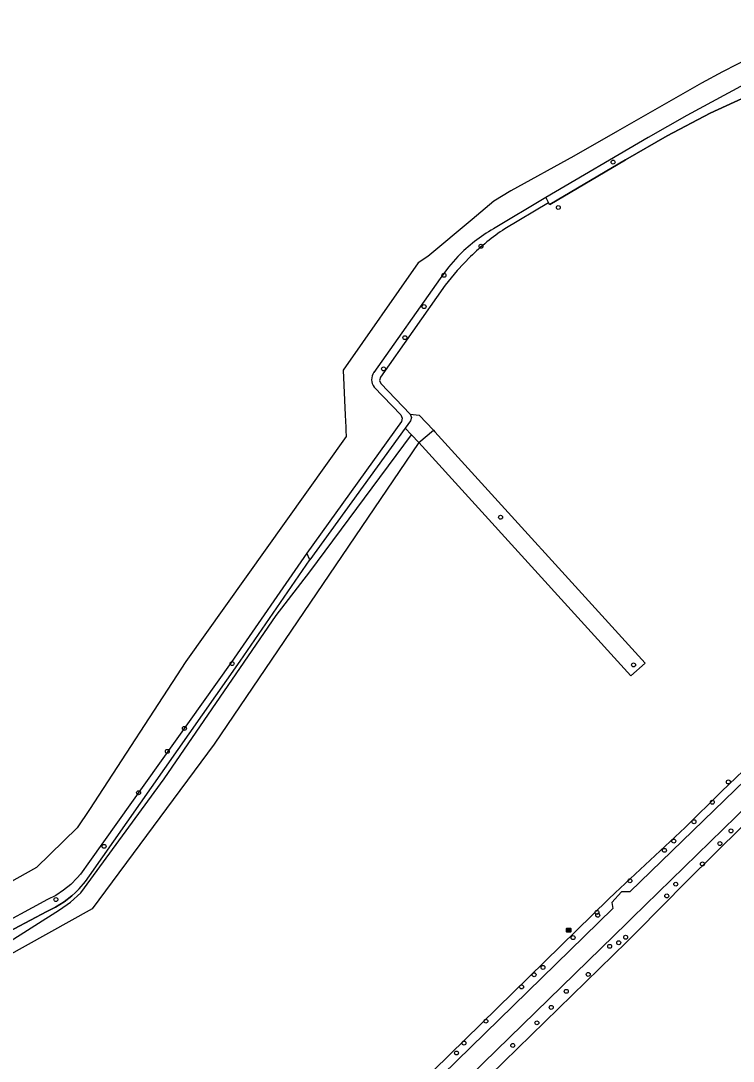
# Model space of a CAD drawing. Extents: x 160203 to 161526, y 379529 to 381797.
# Drawn here: x 160483 to 160660, y 380300 to 380558.6 of the extents above; entities that cross this region are included whole.
import ezdxf

# ---------------------------------------------------------------- set-up
doc = ezdxf.new("R2010")
doc.units = 0
for name, color, linetype in [('IMGEO_Boom', 7, 'Continuous'), ('IMGEO_Grasland_agrarisch', 7, 'Continuous'), ('IMGEO_Hek', 7, 'Continuous'), ('IMGEO_Houtwal', 7, 'Continuous'), ('IMGEO_Loofbos', 7, 'Continuous'), ('IMGEO_Rijbaan_lokaal_open', 7, 'Continuous'), ('IMGEO_Rioolput', 7, 'Continuous'), ('IMGEO_Voetpad_onverhard', 7, 'Continuous'), ('IMGEO_Waterloop', 7, 'Continuous')]:
    doc.layers.add(name, color=color, linetype=linetype)

msp = doc.modelspace()

# ---------------------------------------------------------------- linework, layer by layer
at = {"layer": 'IMGEO_Boom'}
for centre in [(160630.14, 380523.48), (160616.53, 380512.21), (160597.32, 380502.57), (160588.11, 380495.36), (160583.17, 380487.57), (160578.41, 380479.85), (160573.11, 380472.08), (160602.19, 380435.21), (160535.48, 380398.85), (160635.22, 380398.51), (160523.62, 380382.74), (160519.38, 380377.03), (160658.78, 380369.42), (160512.22, 380366.74), (160654.8, 380364.38), (160650.25, 380359.54), (160659.44, 380357.26), (160503.66, 380353.42), (160645.22, 380354.72), (160656.67, 380354.11), (160642.9, 380352.43), (160652.35, 380349.04), (160634.32, 380344.85), (160645.71, 380344.01), (160643.47, 380341.09), (160491.69, 380340.19), (160626.14, 380336.98), (160626.34, 380336.29), (160620.2, 380330.73), (160633.26, 380330.82), (160629.29, 380328.57), (160631.54, 380329.45), (160612.73, 380323.32), (160610.52, 380321.5), (160623.96, 380321.58), (160607.4, 380318.47), (160618.51, 380317.37), (160614.77, 380313.39), (160598.53, 380309.96), (160611.2, 380309.55), (160593.1, 380304.52), (160591.23, 380302.05), (160605.22, 380303.92)]:
    msp.add_circle(centre, 0.489, dxfattribs=at)
at = {"layer": 'IMGEO_Grasland_agrarisch'}
msp.add_lwpolyline([(160488.28, 380202.97), (160500, 380213.96), (160536.75, 380250), (160569.66, 380282.2), (160629.02, 380340.26), (160630.62, 380341.83), (160648.01, 380358.08), (160657.08, 380367.01), (160675.12, 380384.28), (160690.5, 380399.79), (160703.76, 380412.84), (160702.84, 380413.86), (160743.68, 380453.92), (160786.3, 380496.09)], dxfattribs=at)
at = {"layer": 'IMGEO_Hek'}
for points in [[(160614.45, 380512.94), (160633.24, 380524.09), (160643.57, 380530.02), (160654.23, 380535.66), (160669.06, 380542.46), (160675.38, 380544.83), (160681.64, 380547.37), (160683.13, 380547.88), (160684.56, 380548.54), (160685.91, 380549.35), (160687.17, 380550.3), (160688.32, 380551.37), (160689.27, 380552.45), (160691.35, 380555.76), (160692.79, 380558.61)], [(160680.19, 380557.61), (160675.05, 380554.68), (160660.89, 380547.76), (160657.31, 380545.89)], [(160657.31, 380545.89), (160652.07, 380543.15), (160631.22, 380531.17), (160620.39, 380524.99), (160604.71, 380516.35), (160600.48, 380513.81), (160595.12, 380509.26), (160584.11, 380500), (160581.72, 380498.47)], [(160614.45, 380512.94), (160614.1, 380513.34)], [(160581.72, 380498.47), (160563.09, 380471.78), (160563.56, 380460.57), (160563.69, 380457.57), (160563.72, 380456.74), (160563.78, 380455.27), (160523.94, 380399.35), (160500, 380362.61), (160496.99, 380357.99), (160486.88, 380348.12), (160475.7, 380341.91), (160473.45, 380340.67), (160415.86, 380308.73)], [(160634.58, 380395.8), (160581.84, 380453.78), (160585.5, 380456.86), (160585.88, 380456.45), (160638.13, 380398.91), (160634.58, 380395.8)], [(160496.55, 380341.98), (160497.44, 380342.83), (160499.03, 380344.7), (160500.01, 380346.09), (160537.45, 380399.47), (160554.8, 380424.63)], [(160496.55, 380341.98), (160495.66, 380341.13), (160493.71, 380339.62), (160491.62, 380338.33), (160489.4, 380337.26), (160404.11, 380291.99), (160374.48, 380275.96), (160374.04, 380275.69), (160373.6, 380275.2), (160373.33, 380274.6), (160373.26, 380274.17), (160373.28, 380273.73), (160373.48, 380273.1), (160373.86, 380272.57), (160374.2, 380272.29), (160381.63, 380264.51), (160390.51, 380256.28), (160396.93, 380250), (160402.38, 380244.66), (160420.34, 380226.4), (160466.92, 380179.55)]]:
    msp.add_lwpolyline(points, dxfattribs=at)
at = {"layer": 'IMGEO_Houtwal'}
msp.add_lwpolyline([(160579.69, 380460.8), (160581.98, 380460.61), (160585.5, 380456.86), (160585.88, 380456.45), (160638.13, 380398.91), (160634.58, 380395.8), (160581.84, 380453.78)], dxfattribs=at)
at = {"layer": 'IMGEO_Loofbos'}
for points in [[(160580.02, 380455.7), (160578.47, 380457.36)], [(160375.76, 380270.66), (160376.03, 380273.86), (160398.69, 380286.02), (160435.59, 380303.51), (160452.48, 380312.78), (160472.28, 380324.78), (160492.61, 380337.6), (160495.28, 380339.52), (160497.86, 380341.88), (160518.61, 380370.22), (160546.43, 380410.82), (160554.76, 380421.63), (160580.02, 380455.7)], [(160581.84, 380453.78), (160580.02, 380455.7)], [(160581.84, 380453.78), (160530.99, 380378.78), (160500.7, 380337.91), (160436.29, 380302.03), (160383.64, 380274.22), (160381.63, 380264.51)], [(160375.76, 380270.66), (160374.2, 380272.29), (160373.86, 380272.57), (160373.48, 380273.1), (160373.28, 380273.73), (160373.26, 380274.17), (160373.33, 380274.6), (160373.6, 380275.2), (160374.04, 380275.69), (160374.48, 380275.96), (160404.11, 380291.99), (160489.4, 380337.26), (160491.62, 380338.33), (160493.71, 380339.62), (160495.66, 380341.13), (160496.55, 380341.98), (160497.44, 380342.83), (160499.03, 380344.7), (160500.01, 380346.09), (160537.45, 380399.47), (160554.8, 380424.63)], [(160669.21, 380365.19), (160648.43, 380344.77), (160635.98, 380332.1), (160633.58, 380329.66), (160579.18, 380276.65)]]:
    msp.add_lwpolyline(points, dxfattribs=at)
at = {"layer": 'IMGEO_Rijbaan_lokaal_open'}
for points in [[(160575.07, 380277.29), (160633.67, 380334.4), (160634.91, 380335.61), (160699.48, 380398.59), (160757.45, 380455.04), (160785.59, 380482.49), (160789.17, 380485.87), (160789.09, 380486)], [(160780.47, 380484.65), (160750.16, 380455.12), (160747.47, 380455.4), (160745.68, 380453.36), (160745.87, 380450.92), (160709.26, 380414.82), (160707.02, 380415.54), (160701.7, 380410.43), (160702.25, 380407.88), (160634.26, 380342.09), (160632.26, 380342.12), (160629.86, 380339.44), (160630.06, 380337.97), (160566.52, 380275.92), (160562.31, 380271.78), (160539.87, 380250), (160510.21, 380221.21)]]:
    msp.add_lwpolyline(points, dxfattribs=at)
at = {"layer": 'IMGEO_Rioolput'}
for p, q in [((160618.6, 380332.16), (160618.6, 380333.01)), ((160618.68, 380333.09), (160619.53, 380333.09)), ((160619.6, 380333.01), (160619.6, 380332.16)), ((160619.53, 380332.08), (160618.68, 380332.08)), ((160619.09, 380332.86), (160619.11, 380332.86)), ((160619.11, 380332.31), (160619.09, 380332.31))]:
    msp.add_line(p, q, dxfattribs=at)
for points in [[(160618.6, 380332.16), (160618.6, 380333.01)], [(160618.68, 380333.09), (160619.53, 380333.09)], [(160619.6, 380333.01), (160619.6, 380332.16)], [(160619.53, 380332.08), (160618.68, 380332.08)], [(160619.19, 380332.78), (160618.94, 380332.78), (160618.94, 380332.38)], [(160618.94, 380332.38), (160619.06, 380332.38), (160619.06, 380332.55), (160619.07, 380332.55)], [(160619.12, 380332.7), (160619.06, 380332.7), (160619.06, 380332.62)], [(160619.06, 380332.62), (160619.11, 380332.62)], [(160619.12, 380332.52), (160619.19, 380332.38), (160619.33, 380332.38), (160619.27, 380332.51)]]:
    msp.add_lwpolyline(points, dxfattribs=at)
for centre, radius, start, end in [((160618.68, 380333.01), 0.0765, 91.552, 178.448), ((160618.68, 380333.01), 0.0765, 91.552, 178.448), ((160619.53, 380333.01), 0.0765, 1.552, 88.448), ((160619.53, 380333.01), 0.0765, 1.552, 88.448), ((160618.68, 380332.16), 0.0765, 181.552, 268.448), ((160618.68, 380332.16), 0.0765, 181.552, 268.448), ((160619.07, 380332.49), 0.0533, 26.0293, 88.6989), ((160619.1, 380332.81), 0.19, 274.7715, 282.9687), ((160619.12, 380332.61), 0.0964, 77.0061, 93.1865), ((160619.14, 380332.66), 0.0378, 276.6634, 79.6772), ((160619.19, 380332.67), 0.109, 350.3612, 89.416), ((160619.19, 380332.67), 0.112, 277.5842, 350.9817), ((160619.17, 380332.46), 0.108, 29.5134, 73.7905), ((160619.53, 380332.16), 0.0765, 271.552, 358.448), ((160619.53, 380332.16), 0.0765, 271.552, 358.448)]:
    msp.add_arc(centre, radius, start, end, dxfattribs=at)
for centre, major_axis, ratio, start_param, end_param in [((160619.09, 380332.58), (-0.387, 0.002), 0.722429, 4.712389, 7.853982), ((160619.11, 380332.58), (-0.39, 0.002), 0.717154, 1.570796, 4.712389)]:
    msp.add_ellipse(centre, major_axis=major_axis, ratio=ratio, start_param=start_param, end_param=end_param, dxfattribs=at)
at = {"layer": 'IMGEO_Voetpad_onverhard'}
for points in [[(160679.27, 380551.73), (160648.5, 380535.05), (160638.86, 380529.59), (160613.43, 380514.67)], [(160660.89, 380547.76), (160657.31, 380545.89), (160652.07, 380543.15), (160631.22, 380531.17), (160620.39, 380524.99), (160604.71, 380516.35), (160600.48, 380513.81), (160595.12, 380509.26), (160584.11, 380500), (160581.72, 380498.47), (160563.09, 380471.78), (160563.56, 380460.57), (160563.69, 380457.57), (160563.72, 380456.74), (160563.78, 380455.27), (160523.94, 380399.35), (160500, 380362.61), (160496.99, 380357.99), (160486.88, 380348.12), (160475.7, 380341.91), (160473.45, 380340.67), (160415.86, 380308.73), (160403.41, 380302.05)], [(160613.43, 380514.67), (160600.43, 380506.92)], [(160591.55, 380500), (160589.23, 380497.4), (160587.14, 380494.6), (160570.68, 380471.23)], [(160570.8, 380467.56), (160577.38, 380460.68), (160577.74, 380459.88), (160577.54, 380459.02), (160554.03, 380426.3)], [(160554.03, 380426.3), (160535.21, 380399.12), (160500, 380349.66), (160497.78, 380346.54), (160496.97, 380345.58), (160495.36, 380343.95), (160493.59, 380342.49), (160491.67, 380341.23), (160489.64, 380340.17), (160446.57, 380316.87), (160402.34, 380293.38), (160389.05, 380285.85), (160381.95, 380282.4), (160377.27, 380279.66), (160376.77, 380279.25), (160373.28, 380276.39), (160372.29, 380275.35), (160371.92, 380274.36)]]:
    msp.add_lwpolyline(points, dxfattribs=at)
for centre, radius, start, end in [((160620.92, 380471.47), 40.95, 120.0384, 135.8393), ((160573.22, 380469.48), 3.09, 145.3476, 218.3356)]:
    msp.add_arc(centre, radius, start, end, dxfattribs=at)
at = {"layer": 'IMGEO_Waterloop'}
for points in [[(160692.79, 380558.61), (160691.35, 380555.76), (160689.27, 380552.45), (160688.32, 380551.37), (160687.17, 380550.3), (160685.91, 380549.35), (160684.56, 380548.54), (160683.13, 380547.88), (160681.64, 380547.37), (160675.38, 380544.83), (160669.06, 380542.46), (160654.23, 380535.66), (160643.57, 380530.02), (160633.24, 380524.09), (160614.45, 380512.94), (160614.1, 380513.34)], [(160613.43, 380514.67), (160614.1, 380513.34)], [(160614.1, 380513.34), (160603.22, 380506.91)], [(160594.7, 380500), (160591.43, 380496.57), (160588.45, 380492.89), (160572.33, 380470.05), (160572.09, 380469.24), (160572.43, 380468.47), (160579.69, 380460.8)], [(160579.69, 380460.8), (160580.07, 380460.03), (160579.81, 380459.21), (160578.47, 380457.36)], [(160578.47, 380457.36), (160554.8, 380424.63)], [(160554.8, 380424.63), (160554.03, 380426.3)]]:
    msp.add_lwpolyline(points, dxfattribs=at)
msp.add_arc((160637.25, 380456.2), 61.07, 123.8682, 134.1726, dxfattribs=at)

doc.saveas('drawing.dxf')
